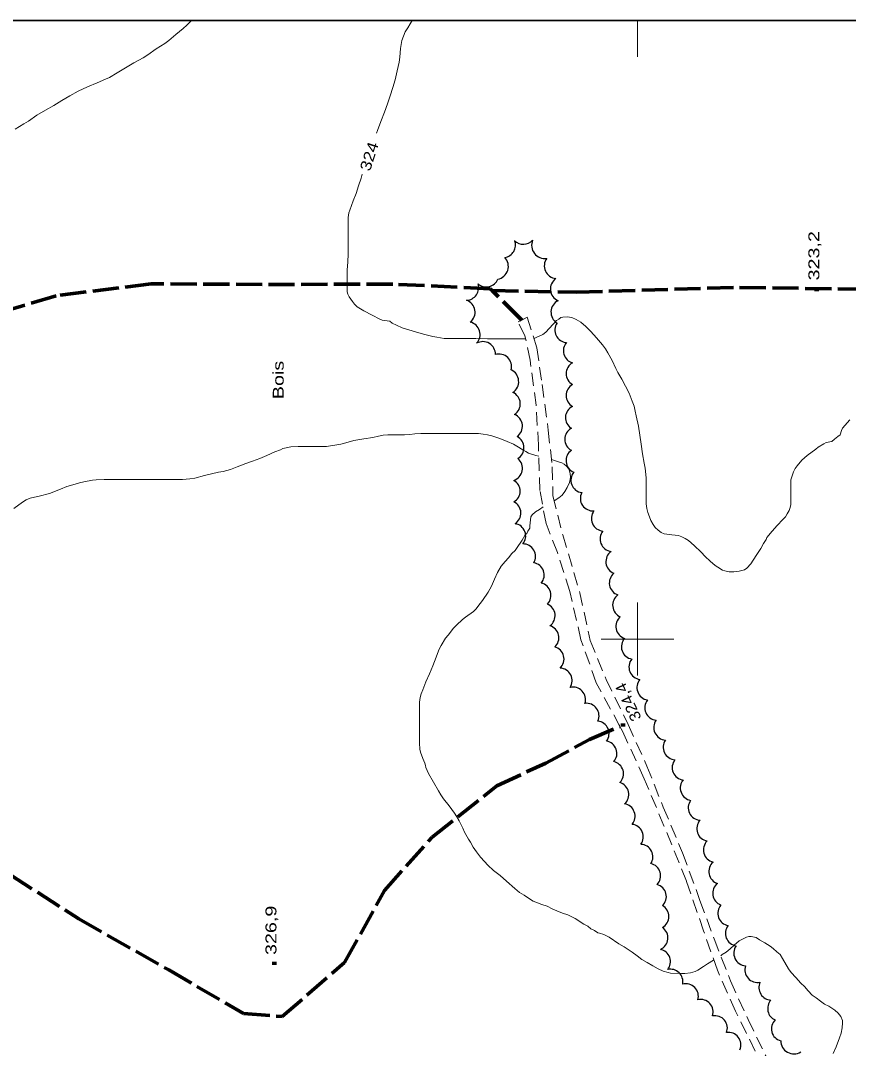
# Model space of a CAD drawing. Extents: x 240591 to 242335, y 5323482 to 5326937.
# Drawn here: x 241430.5 to 241658, y 5326087.5 to 5326369.9 of the extents above; entities that cross this region are included whole.
import ezdxf

# ---------------------------------------------------------------- set-up
doc = ezdxf.new("R2010")
doc.units = 0
doc.header["$LTSCALE"] = 1.2
doc.linetypes.add('LONG_DASHED', pattern=[7.5, 6, -1.5])
doc.linetypes.add('MEDIUM_DASHED', pattern=[4.5, 3, -1.5])
for name, color, linetype, lineweight in [('19', 7, 'Continuous', 13), ('2', 7, 'Continuous', 13), ('22', 7, 'LONG_DASHED', 70), ('3', 7, 'Continuous', 140), ('44', 7, 'Continuous', 25), ('60', 7, 'Continuous', 35), ('61', 7, 'Continuous', 13)]:
    doc.layers.add(name, color=color, linetype=linetype, lineweight=lineweight)

msp = doc.modelspace()

# ---------------------------------------------------------------- linework, layer by layer
at = {"layer": '19', "linetype": 'MEDIUM_DASHED'}
for points in [[(241632.4, 5326086.8), (241627, 5326097.8), (241622, 5326109), (241618.2, 5326119.8), (241613.5, 5326133.5), (241607.3, 5326148.7), (241601.9, 5326161.6), (241595.9, 5326174.7), (241595.2, 5326176), (241588.7, 5326188), (241584.5, 5326199.8), (241581.4, 5326213.1), (241578, 5326223.8), (241574.9, 5326231.7), (241573.2, 5326240.8), (241572.8, 5326253.3), (241572.2, 5326264.2), (241570.5, 5326276.6), (241569.1, 5326283.3), (241567.2, 5326287.1), (241568.2, 5326287.6), (241569.7, 5326288.4)], [(241569.7, 5326288.4), (241572.4, 5326280), (241573.8, 5326269.9), (241575.5, 5326257.4), (241576.6, 5326247.3), (241576.8, 5326239.3), (241579.5, 5326228.6), (241584.2, 5326212.7), (241587, 5326199.6), (241591.4, 5326188.9), (241597.5, 5326176.5), (241602.6, 5326165.1), (241607.1, 5326153.8), (241612.4, 5326141.3), (241617.2, 5326128.2), (241621.1, 5326117.6), (241625.6, 5326106.1), (241630.4, 5326095.5), (241635.4, 5326085.3)]]:
    msp.add_lwpolyline(points, dxfattribs=at)
at = {"layer": '2', "linetype": 'LONG_DASHED'}
for points in [[(241477.5, 5326369.9), (241476.2, 5326368.6), (241475.2, 5326367.7), (241473.2, 5326366.1), (241471.2, 5326364.4), (241470.1, 5326363.6), (241467.8, 5326362.1), (241465.5, 5326360.5), (241464.2, 5326359.7), (241461.6, 5326358.3), (241459.3, 5326356.9), (241457, 5326355.5), (241454.9, 5326354.3), (241453.8, 5326353.8), (241451.5, 5326352.8), (241448.9, 5326351.7), (241446.3, 5326350.5), (241444, 5326349.2), (241441.8, 5326347.9), (241439.6, 5326346.6), (241437.3, 5326345.3), (241435, 5326343.9), (241432.7, 5326342.3), (241431.4, 5326341.5), (241429, 5326340.1)], [(241528.3, 5326339), (241528.6, 5326339.7), (241529.5, 5326342.2), (241530.5, 5326344.7), (241531.3, 5326347), (241532.1, 5326349.2), (241532.8, 5326351.5), (241533.4, 5326353.6), (241534, 5326356.1), (241534.5, 5326358.5), (241534.7, 5326359.8), (241534.9, 5326362.2), (241535.3, 5326364.4), (241535.7, 5326365.6), (241536.2, 5326366.8), (241536.9, 5326367.9), (241537.6, 5326369), (241538.1, 5326369.9)], [(241520.5, 5326315.8), (241520.7, 5326317.1), (241521, 5326317.8), (241521.9, 5326320.4), (241522.7, 5326322.4), (241523.4, 5326324.5), (241524.1, 5326326.6), (241524.4, 5326327.7)], [(241532, 5326287.3), (241529.9, 5326287.6), (241529.2, 5326287.9), (241527.1, 5326289), (241524.8, 5326290.2), (241523, 5326291.3), (241522.3, 5326292), (241521.7, 5326292.7), (241520.8, 5326294), (241520.4, 5326294.7), (241520.2, 5326295.4), (241520.2, 5326296.3), (241520.2, 5326298.2), (241520.2, 5326301.3), (241520.4, 5326303.6), (241520.5, 5326305.7), (241520.5, 5326307.9), (241520.5, 5326311.2), (241520.5, 5326314.4), (241520.5, 5326315.8)], [(241658.4, 5326260.2), (241656.4, 5326257.9), (241656.1, 5326257.3), (241655.7, 5326256.1), (241655.1, 5326255.6)], [(241655.1, 5326255.6), (241654.2, 5326254.9), (241653.4, 5326254.3), (241653.4, 5326254.3)], [(241518.5, 5326253.5), (241514.6, 5326252.9), (241512.7, 5326252.9), (241510.2, 5326252.9), (241506.8, 5326252.9), (241504.8, 5326252.8), (241502.6, 5326252.3), (241501.9, 5326252), (241500.4, 5326251.4), (241498.2, 5326250.4), (241496.2, 5326249.6), (241494.2, 5326248.9), (241492.4, 5326248.2), (241490, 5326247.3), (241488.2, 5326246.6), (241486.2, 5326246), (241484.9, 5326245.8), (241483, 5326245.4), (241481, 5326244.9), (241478.4, 5326244.2), (241477, 5326244), (241475, 5326243.8), (241472.8, 5326243.8), (241470, 5326243.8), (241466.4, 5326243.8), (241463.8, 5326243.8), (241460.5, 5326243.8), (241457, 5326243.8), (241453.5, 5326243.8), (241451.3, 5326243.7), (241450.3, 5326243.6), (241447.9, 5326243.2), (241446.7, 5326242.9), (241444.9, 5326242.4), (241443.2, 5326241.9), (241441.5, 5326241.2), (241438.4, 5326240), (241435.6, 5326239.2), (241434.3, 5326239), (241433.1, 5326238.7), (241432, 5326238.2), (241431, 5326237.6), (241428.6, 5326235.9)], [(241545.5, 5326197.2), (241546.1, 5326198.2), (241547.3, 5326200.2), (241548, 5326201.1), (241549.5, 5326203), (241550.3, 5326203.8), (241551.9, 5326205.4), (241552.8, 5326206), (241555, 5326207.6), (241555.6, 5326208.2), (241556.8, 5326209.8), (241557.4, 5326210.6), (241559, 5326212.9), (241559.9, 5326214.5), (241560.7, 5326216.4), (241561.6, 5326218.3), (241562.6, 5326220), (241563.7, 5326221.3), (241564.6, 5326222.3), (241565.5, 5326223.5)], [(241554.9, 5326142.8), (241554.1, 5326144.2), (241553.6, 5326145), (241552.5, 5326146.9), (241552, 5326148), (241551, 5326150.1), (241550.4, 5326151.2), (241549.7, 5326152.2), (241548.3, 5326154.2), (241546.7, 5326156.1), (241546, 5326157.2), (241545.3, 5326158.3), (241544, 5326160.7), (241542.6, 5326163.1), (241541.9, 5326164.7), (241541.8, 5326165.3), (241541.6, 5326165.9), (241541, 5326167.2), (241540.4, 5326168.9), (241540.2, 5326169.7), (241540.1, 5326171.4), (241540.1, 5326173.2), (241540.1, 5326176.3), (241540.1, 5326180.2), (241540.1, 5326182.7), (241540.3, 5326183.9), (241540.6, 5326184.9), (241541, 5326186), (241541.9, 5326188.2), (241542.9, 5326190.4), (241543.8, 5326192.6), (241544.2, 5326193.8), (241545.5, 5326197.2)], [(241589.1, 5326119.3), (241588.2, 5326119.9), (241587.2, 5326120.4), (241586.4, 5326121.1), (241585.3, 5326121.7), (241582.9, 5326123.2), (241581.6, 5326123.9), (241580.9, 5326124.2), (241579.4, 5326124.7), (241577.9, 5326125.3), (241576.6, 5326125.9), (241575.2, 5326126.6), (241573.7, 5326127.1), (241571.4, 5326128), (241570.1, 5326128.8), (241568.9, 5326129.6), (241567.6, 5326130.4), (241566.3, 5326131.5), (241564, 5326133.5), (241562.3, 5326135), (241560.5, 5326136.4), (241558.9, 5326137.9), (241558, 5326138.9), (241556.9, 5326140.1), (241555.8, 5326141.5), (241554.9, 5326142.8)]]:
    msp.add_lwpolyline(points, dxfattribs=at)
at = {"layer": '2'}
for points in [[(241653.4, 5326254.3), (241651.9, 5326254), (241651.2, 5326253.6), (241649.7, 5326252.7), (241649, 5326252.2), (241646.7, 5326250.4), (241645.2, 5326249.1), (241643.9, 5326247.6), (241643.4, 5326246.8), (241642.9, 5326245.9), (241642.5, 5326244.8), (241642.2, 5326243.7), (241642.2, 5326242.6), (241642.2, 5326239.7), (241642.2, 5326237), (241642, 5326236.1), (241641.7, 5326235.3), (241641.2, 5326234.4), (241640.7, 5326233.6), (241640, 5326232.8), (241638.4, 5326231.2), (241637, 5326229.6), (241635.6, 5326227.9), (241635.4, 5326227.3), (241634.7, 5326226.2), (241633.9, 5326224.9), (241632.6, 5326222.9), (241631.2, 5326220.7), (241630.1, 5326219.5), (241629.4, 5326219), (241628.7, 5326218.8), (241628, 5326218.6), (241626.5, 5326218.5), (241625.2, 5326218.5), (241624, 5326218.7), (241623.4, 5326218.9), (241622.1, 5326219.7), (241621.4, 5326220.2), (241620, 5326221.4), (241618.6, 5326222.7), (241617.5, 5326223.9), (241615.6, 5326225.7), (241614, 5326227.1), (241613.1, 5326227.6), (241612.2, 5326228.1), (241611.3, 5326228.4), (241610.4, 5326228.5), (241609.5, 5326228.6), (241607.4, 5326228.9), (241606.5, 5326229.3), (241605.7, 5326229.9), (241604.9, 5326230.6), (241604.3, 5326231.5), (241603.7, 5326232.6), (241603.3, 5326233.6), (241602.9, 5326234.8), (241602.6, 5326235.9), (241602.4, 5326237.1), (241602.4, 5326238.3), (241602.4, 5326240.5), (241602.4, 5326244.3), (241602.1, 5326246.9), (241601.9, 5326248.3), (241601.4, 5326250.9), (241601, 5326253.5), (241600.7, 5326256), (241600.3, 5326258.5), (241599.7, 5326261.3), (241599.4, 5326262.6), (241599.1, 5326264), (241598.6, 5326265.3), (241597.7, 5326267.5), (241596.7, 5326269.5), (241595.7, 5326271.4), (241594.6, 5326273.2), (241594.1, 5326274.3), (241593.1, 5326276.5), (241591.9, 5326278.6), (241591.2, 5326279.7), (241590.4, 5326280.8), (241588.8, 5326282.7), (241587.2, 5326284.5), (241585.8, 5326285.9), (241584.5, 5326287), (241583.2, 5326287.8), (241582, 5326288.3), (241580.7, 5326288.5), (241579.5, 5326288.4), (241579, 5326288.3), (241578.4, 5326287.9), (241577.8, 5326287.5), (241576.8, 5326286.4), (241574.8, 5326284.3), (241574, 5326283.7), (241572.2, 5326282.8), (241571.6, 5326282.6)], [(241558.8, 5326282.5), (241555.6, 5326282.6), (241552.6, 5326282.6), (241549.9, 5326282.6), (241546.9, 5326282.6), (241545.9, 5326282.7), (241544.9, 5326282.9), (241543.8, 5326283.1), (241541.6, 5326283.7), (241539.3, 5326284.3), (241537.2, 5326284.9), (241535.4, 5326285.5), (241533.8, 5326286.2), (241532.6, 5326286.8), (241532, 5326287.3)], [(241569.3, 5326282.5), (241567.5, 5326282.5), (241564.6, 5326282.5), (241562, 5326282.5), (241558.8, 5326282.5)], [(241572.9, 5326250.2), (241572.1, 5326250.4), (241570.1, 5326251.1), (241569.3, 5326251.5), (241568.5, 5326252), (241566.9, 5326253), (241566, 5326253.5), (241564.2, 5326254.3), (241562.2, 5326255.1), (241560, 5326255.8), (241558.8, 5326256.1), (241557.6, 5326256.3), (241556.3, 5326256.5), (241555.1, 5326256.5), (241551.9, 5326256.5), (241548.8, 5326256.5), (241546.3, 5326256.5), (241543.5, 5326256.5), (241540.5, 5326256.5), (241538.8, 5326256.4), (241537.5, 5326256.2), (241536, 5326256.1), (241534.5, 5326256.1), (241531.4, 5326256.1), (241530.1, 5326256), (241528.9, 5326255.7), (241527.3, 5326255.4), (241524.8, 5326255), (241522.1, 5326254.5), (241520.5, 5326254.1), (241518.9, 5326253.6), (241518.5, 5326253.5)], [(241577.1, 5326238), (241578.4, 5326238.8), (241579.3, 5326239.5), (241580.1, 5326240.5), (241580.7, 5326241.6), (241581.3, 5326243), (241581.5, 5326243.8), (241581.6, 5326244.6), (241581.5, 5326245.4), (241581.3, 5326246.2), (241581, 5326246.9), (241580.5, 5326247.5), (241579.9, 5326248), (241579.2, 5326248.4), (241578.3, 5326248.7), (241576.4, 5326249.3)], [(241565.5, 5326223.5), (241566.4, 5326224.3), (241566.8, 5326224.9), (241568.3, 5326227.2), (241569.2, 5326228.6), (241569.6, 5326229), (241569.9, 5326229.6), (241570.4, 5326230.5), (241570.4, 5326231.1), (241570.7, 5326233.6), (241571.1, 5326234.1), (241572, 5326234.9), (241573.1, 5326235.6), (241574.1, 5326236.3)], [(241620.9, 5326111.8), (241619.3, 5326110.8), (241618.2, 5326110), (241616.6, 5326109), (241615.9, 5326108.7), (241614.6, 5326108.3), (241613, 5326108.1), (241612.1, 5326108.1), (241609.1, 5326108.2), (241608.5, 5326108.4), (241607.1, 5326108.8), (241605.7, 5326109.4), (241604.2, 5326110.2), (241602.7, 5326111.1), (241601.2, 5326112), (241599.9, 5326113), (241598.6, 5326114), (241596.4, 5326115.4), (241594.9, 5326116.3), (241592.2, 5326118.1), (241590.8, 5326118.8), (241589.6, 5326119.2), (241589.1, 5326119.3)], [(241639.9, 5326112.2), (241639.2, 5326113.3), (241638.3, 5326114.1), (241637.3, 5326115), (241636.5, 5326115.6), (241635, 5326116.5), (241633.6, 5326117.4), (241632.6, 5326118), (241631.3, 5326118.3), (241630.6, 5326118.3), (241630, 5326118.1), (241628.7, 5326117.5), (241628, 5326117.1), (241626.6, 5326115.9), (241625.5, 5326114.9), (241624.4, 5326114), (241623.3, 5326113.3), (241622.9, 5326113)], [(241639.9, 5326112.2), (241641.5, 5326109.4), (241642.3, 5326108.4), (241643.5, 5326107), (241644.9, 5326105.5), (241645.9, 5326104.5), (241646.9, 5326103.4), (241648, 5326102.2), (241649.1, 5326101.4), (241650.3, 5326100.5), (241651.4, 5326099.7), (241652.6, 5326099.1), (241654.3, 5326098), (241655.2, 5326097.2), (241655.9, 5326096.3), (241656.4, 5326095.2), (241656.4, 5326094.6), (241656.3, 5326093.2), (241656, 5326091.7), (241655.5, 5326090.4), (241654.6, 5326088), (241653.8, 5326086.1)]]:
    msp.add_lwpolyline(points, dxfattribs=at)
at = {"layer": '22'}
for points in [[(241568.2, 5326287.6), (241560.1, 5326295.7), (241559.5, 5326296.2), (241532.8, 5326297.5), (241496.9, 5326297.4), (241466.4, 5326297.6), (241440.3, 5326294.3), (241408.4, 5326284.8), (241392.5, 5326278.6), (241373.2, 5326275.4), (241347, 5326273.8), (241317.5, 5326268.8), (241290.3, 5326264), (241260.9, 5326257.8), (241229.4, 5326251), (241192.2, 5326247.5), (241151, 5326242.1), (241112.8, 5326235.9), (241075.5, 5326226.3), (241036.7, 5326219.6), (241008, 5326218.9)], [(241560.1, 5326295.7), (241583.2, 5326295.3), (241628.1, 5326296.6), (241667.4, 5326296), (241701.4, 5326295.6), (241701.4, 5326295.6)], [(241333.9, 5326271.6), (241345.7, 5326238.7), (241353, 5326216.9), (241368.4, 5326182.5), (241384.4, 5326161.2), (241400.5, 5326150.5), (241420, 5326140.2), (241446.5, 5326123.1), (241471.2, 5326109.1), (241491.8, 5326097.1), (241502.4, 5326096.3), (241519.5, 5326111.1), (241530.5, 5326130.9), (241543.6, 5326145.6), (241561.4, 5326159.7), (241574.8, 5326165.9), (241586.8, 5326172.4), (241595.2, 5326176)]]:
    msp.add_lwpolyline(points, dxfattribs=at)
at = {"layer": '3'}
for p, q in [((241649.3, 5326295.6), (241649.3, 5326296.4)), ((241596.1, 5326176), (241596.1, 5326176.8)), ((241500.3, 5326110.5), (241500.3, 5326111.3))]:
    msp.add_line(p, q, dxfattribs=at)
at = {"layer": '44'}
for centre, radius, start, end in [((241585.168, 5326243.638), 3.451, 140.35971, 262.04287), ((241565.89, 5326228.311), 3.415, 320.09738, 81.7569), ((241594.809, 5326221.273), 3.467, 126.22259, 248.35532), ((241595.735, 5326215.39), 3.455, 129.66235, 251.69342), ((241572.833, 5326212.017), 3.426, 315.35994, 77.39756), ((241596.658, 5326209.295), 3.458, 125.49091, 247.06369), ((241586.016, 5326178.911), 3.445, 335.0841, 97.09646), ((241588.794, 5326174.05), 3.427, 322.41653, 84.20677), ((241590.946, 5326168.585), 3.422, 318.5456, 80.50443), ((241617.439, 5326153.667), 3.464, 144.46428, 266.21006), ((241595.944, 5326151.319), 3.43, 319.46005, 81.33889), ((241619.765, 5326147.905), 3.441, 137.94986, 259.70366), ((241598.208, 5326145.686), 3.421, 322.43401, 84.26513)]:
    msp.add_arc(centre, radius, start, end, dxfattribs=at)
for centre, major_axis, ratio, start_param, end_param in [((241563.102, 5326308.231), (0.496, 3.39), 0.993471, 3.4286282, 5.2155619), ((241568.659, 5326311.878), (3.169, -1.34), 0.998104, 4.3392778, 5.9473839), ((241574.546, 5326308.158), (3.584, 0.53), 0.999985, 2.5945303, 4.7219644), ((241560.96, 5326302.391), (3.409, -1.114), 0.99998, 5.2188355, 7.3506925), ((241577.903, 5326302.493), (3.47, -0.333), 0.999984, 2.5954445, 4.7211266), ((241552.931, 5326296.522), (1.525, 3.113), 0.997476, 3.6326385, 5.4809109), ((241558.461, 5326300.158), (3.411, 0.369), 0.999939, 3.8875822, 5.7905129), ((241579.579, 5326296.151), (-3.451, 0.487), 0.99993, 5.4562428, 7.5874505), ((241551.944, 5326289.78), (-0.573, 3.414), 0.99976, 3.6331967, 5.7915812), ((241579.767, 5326289.797), (1.645, -3.113), 0.999995, 3.1166423, 5.2447943), ((241553.295, 5326283.649), (3.329, 1.051), 0.994448, 5.2132559, 7.3288058), ((241580.735, 5326284.853), (1.567, -3.049), 0.993191, 3.6353418, 5.7426499), ((241557.515, 5326278.246), (-3.205, -1.318), 0.996763, 2.7164783, 4.8382059), ((241583.055, 5326279.214), (-1.527, -3.076), 0.987087, 4.4480934, 6.4828111), ((241561.974, 5326274.821), (-3.376, 0.758), 0.999809, 3.1049364, 5.2291518), ((241583.866, 5326272.903), (-3.465, 0.046), 0.993451, 5.2401567, 7.3559528), ((241563.756, 5326270.708), (3.615, 0.309), 0.985994, 5.223384, 7.3240733), ((241583.886, 5326266.91), (-3.476, 0.007), 0.989106, 5.2306595, 7.3397524), ((241564.329, 5326264.579), (3.481, 0.273), 0.999995, 5.2201254, 7.3440002), ((241583.683, 5326260.811), (-3.453, 0.175), 0.999913, 5.2157769, 7.3457705), ((241564.925, 5326258.449), (-2.097, 2.786), 0.999995, 3.1159947, 5.2451348), ((241583.522, 5326254.86), (-3.452, 0), 0.999995, 5.2180063, 7.3483642), ((241565.261, 5326252.525), (3.572, 0.118), 0.978629, 5.2434572, 7.3294238), ((241583.858, 5326249.025), (2.064, -2.775), 0.999995, 3.1215178, 5.2433677), ((241564.917, 5326246.886), (3.443, -0.653), 0.999808, 5.2199716, 7.3434158), ((241564.344, 5326240.6), (3.437, 0.05), 0.986167, 5.2242739, 7.3301388), ((241587.782, 5326238.661), (-2.871, -1.943), 0.998601, 5.2206334, 7.3426933), ((241564.554, 5326234.593), (3.42, -0.271), 0.99976, 5.3526962, 7.4753357), ((241590.823, 5326233.108), (-3.173, -1.388), 0.999995, 5.218939, 7.3483194), ((241593.19, 5326227.496), (-3.2, -1.298), 0.999978, 5.2205581, 7.3437601), ((241568.574, 5326222.693), (2.964, 1.73), 0.998394, 5.2174571, 7.3451478), ((241570.963, 5326217.564), (3.208, 1.24), 0.993145, 5.2116899, 7.3245633), ((241573.959, 5326206.438), (3.411, 0.389), 0.99955, 5.2210718, 7.3488734), ((241575.002, 5326200.364), (3.338, 0.757), 0.999978, 5.2177432, 7.347264), ((241597.543, 5326203.479), (-3.422, 0.444), 0.999962, 5.5453845, 7.6759153), ((241576.4, 5326194.488), (3.331, 0.85), 0.999644, 5.2235227, 7.3453294), ((241599.07, 5326197.891), (-3.269, -1.125), 0.996828, 5.220457, 7.3399144), ((241601.135, 5326192.337), (-3.252, -1.184), 0.997693, 5.2568352, 7.3797655), ((241578.649, 5326188.578), (3.105, 1.461), 0.997177, 5.2545748, 7.380007), ((241582.305, 5326183.34), (2.547, 2.335), 0.992608, 5.2398784, 7.3516627), ((241603.323, 5326186.668), (-3.242, -1.201), 0.997576, 5.2200674, 7.3421942), ((241605.509, 5326181.144), (-3.264, -1.133), 0.999139, 5.2890991, 7.4161055), ((241607.952, 5326175.693), (-3.13, -1.467), 0.99841, 5.2202365, 7.3403169), ((241610.519, 5326170.281), (-3.234, -1.194), 0.999597, 5.3210971, 7.445623), ((241612.966, 5326164.67), (1.315, -3.157), 0.993237, 3.631739, 5.7930389), ((241592.762, 5326162.973), (-2.508, 2.34), 0.999995, 3.1162465, 5.243438), ((241615.09, 5326159.036), (1.14, -3.222), 0.961879, 3.6370021, 5.7877759), ((241594.206, 5326157.293), (3.397, 0.47), 0.99926, 5.2919412, 7.4194706), ((241621.589, 5326142.092), (-3.374, -0.684), 0.999387, 5.2997782, 7.426098), ((241600.84, 5326140.179), (3.029, 1.592), 0.999978, 5.2178245, 7.3468015), ((241623.054, 5326136.139), (-3.422, -0.317), 0.999684, 5.3317911, 7.4589557), ((241602.964, 5326134.952), (3.385, 0.546), 0.999761, 5.3470347, 7.4777371), ((241624.146, 5326130.152), (-3.434, -0.15), 0.999684, 5.3319202, 7.4549199), ((241604.533, 5326129.242), (3.317, 0.849), 0.999547, 5.2213344, 7.3445312), ((241605.227, 5326123.77), (3.412, -0.276), 0.99938, 5.3003604, 7.4273554), ((241625.529, 5326124.659), (-3.236, -1.166), 0.998584, 5.2147384, 7.3423603), ((241604.866, 5326117.916), (3.508, -0.374), 0.992095, 5.2394206, 7.3483441), ((241627.633, 5326119.124), (-3.222, -1.212), 0.994459, 5.2446216, 7.3579108), ((241605.78, 5326111.365), (-0.412, 3.38), 0.970045, 3.8999996, 5.9970522), ((241629.974, 5326113.688), (-3.153, -1.47), 0.999345, 5.2189635, 7.345042), ((241609.189, 5326105.897), (-1.181, 3.191), 0.972477, 4.1599088, 6.181004), ((241632.871, 5326109.013), (1.903, -2.84), 0.963139, 3.7740848, 5.9235843), ((241613.397, 5326101.952), (-2.363, 2.448), 0.975915, 3.6356723, 5.7891057), ((241636.697, 5326104.181), (1.796, -2.9), 0.960625, 3.705631, 5.7082217), ((241617.476, 5326097.623), (-2.424, 2.387), 0.975235, 3.581248, 5.7378996), ((241639.084, 5326098.578), (-1.194, -3.203), 0.95247, 4.3359679, 6.2698455), ((241621.346, 5326093.214), (-3.077, 1.441), 0.968272, 3.1840006, 5.3426696), ((241640.231, 5326092.941), (-3.301, -0.879), 0.999859, 5.2232391, 7.3451644), ((241625.013, 5326088.509), (-3.395, -0.507), 0.999984, 2.5896919, 4.720122), ((241642.991, 5326089.639), (-1.733, -3.163), 0.997777, 5.215011, 7.3408699)]:
    msp.add_ellipse(centre, major_axis=major_axis, ratio=ratio, start_param=start_param, end_param=end_param, dxfattribs=at)
at = {"layer": '60'}
msp.add_lwpolyline([(240610.8, 5326369.9), (242301.7, 5326369.9), (242301.7, 5323502.5), (240610.8, 5323502.5)], close=True, dxfattribs=at)
at = {"layer": '61'}
msp.add_line((241600, 5326369.9), (241600, 5326359.9), dxfattribs=at)
for points in [[(241600, 5326210), (241600, 5326200), (241600, 5326190)], [(241590, 5326200), (241600, 5326200), (241610, 5326200)]]:
    msp.add_lwpolyline(points, dxfattribs=at)

# ---------------------------------------------------------------- texts
at = {"layer": '2', "width": 1.2}
msp.add_text('324', height=3, rotation=72.3, dxfattribs=at).set_placement((241526.5, 5326328.3))
at = {"layer": '3'}
for s, rotation, width, p in [('323,2', 90, 1.35, (241650, 5326298.5)), ('324,4', 115.164, 1.1, (241601.2, 5326178.3)), ('326,9', 90, 1.35, (241500.8, 5326113.2))]:
    msp.add_text(s, height=3, rotation=rotation, dxfattribs=dict(at, width=width)).set_placement(p)
at = {"layer": '44', "width": 1.35}
msp.add_text('Bois', height=3, rotation=90, dxfattribs=at).set_placement((241502.8, 5326265.9))

doc.saveas('drawing.dxf')
